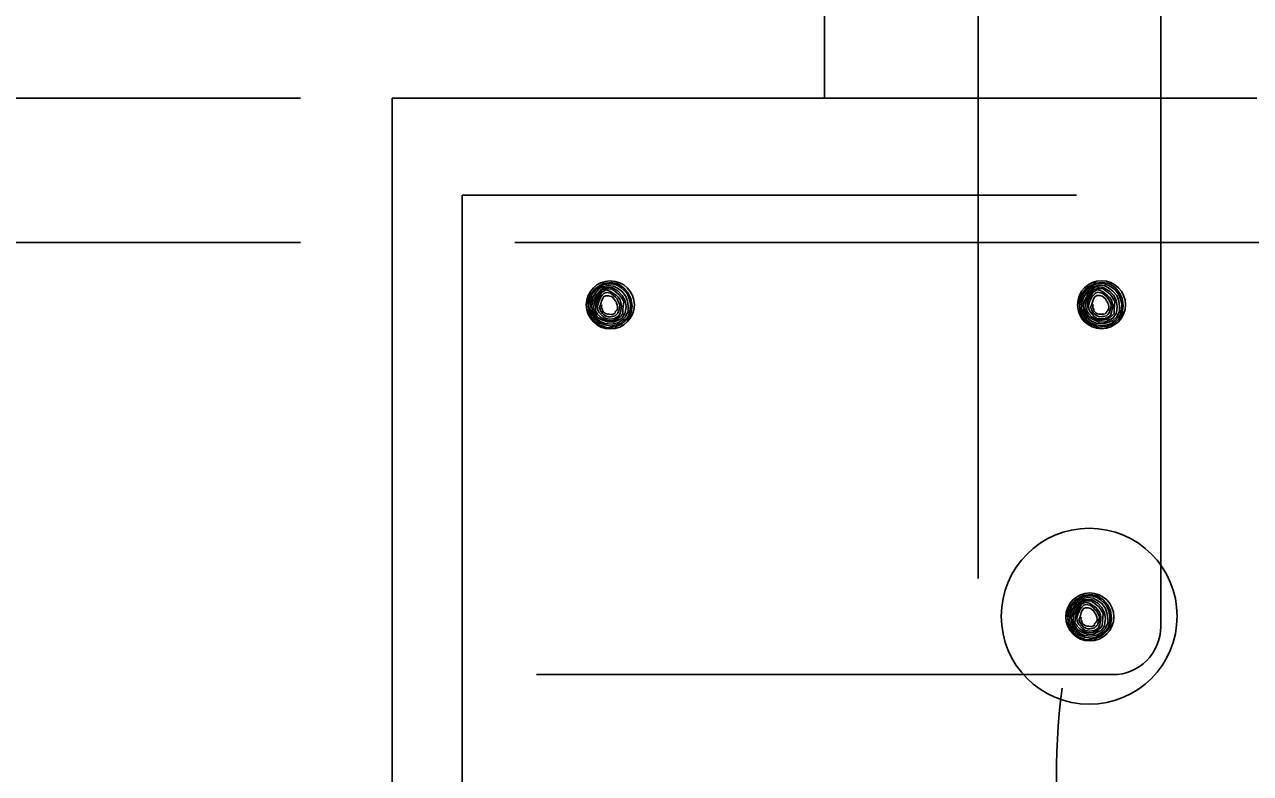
# Model space of a CAD drawing. Extents: x -0.08 to 2.83, y -0.03 to 1.92.
# Drawn here: x 1.2929 to 1.3799, y 0.3296 to 0.3827 of the extents above; entities that cross this region are included whole.
import ezdxf

# ---------------------------------------------------------------- set-up
doc = ezdxf.new("R2010")
doc.units = 0
for name, color, linetype in [('50', 7, 'Continuous'), ('51', 7, 'Continuous'), ('55', 7, 'Continuous')]:
    doc.layers.add(name, color=color, linetype=linetype)

msp = doc.modelspace()

# ---------------------------------------------------------------- linework, layer by layer
at = {"layer": '50'}
for p, q in [((1.34968, 0.377517), (1.34968, 0.729062)), ((1.31902, 0.377517), (1.34968, 0.377517)), ((1.31902, 0.21401), (1.31902, 0.377517)), ((1.380333, 0.377517), (1.34968, 0.377517))]:
    msp.add_line(p, q, dxfattribs=at)
at = {"layer": '51'}
for p, q in [((1.373525, 0.469722), (1.373525, 0.340046)), ((1.360579, 0.4673), (1.360579, 0.343452)), ((1.32397, 0.225036), (1.32397, 0.370637)), ((1.367556, 0.370637), (1.32397, 0.370637)), ((1.327716, 0.367297), (1.478725, 0.367297)), ((1.370116, 0.336644), (1.32924, 0.336644))]:
    msp.add_line(p, q, dxfattribs=at)
for points in [[(1.332862, 0.362884), (1.333029, 0.363564), (1.333449, 0.364052), (1.33401, 0.364377), (1.334571, 0.364453), (1.335031, 0.364361), (1.335421, 0.364082), (1.335762, 0.363698), (1.335949, 0.363317), (1.336025, 0.36277), (1.335949, 0.362258), (1.33573, 0.361871), (1.335323, 0.361523), (1.334847, 0.361296), (1.334243, 0.361244), (1.333712, 0.361444), (1.333338, 0.361707), (1.333108, 0.362038), (1.332957, 0.362415), (1.332924, 0.362802), (1.333029, 0.36319), (1.333184, 0.36359), (1.333463, 0.363944), (1.333735, 0.364164), (1.333991, 0.364308), (1.334247, 0.364325), (1.334637, 0.364361), (1.334962, 0.364272), (1.335247, 0.364082), (1.335467, 0.363892), (1.335694, 0.363616), (1.335835, 0.363265), (1.335913, 0.362884), (1.335897, 0.36255), (1.335808, 0.362146), (1.335674, 0.361923), (1.335421, 0.361736), (1.335195, 0.361549), (1.334893, 0.361444), (1.334555, 0.361352), (1.334099, 0.361444), (1.333709, 0.361602), (1.333407, 0.361818), (1.333148, 0.362232), (1.333033, 0.362602), (1.333095, 0.363019), (1.333233, 0.363399), (1.333463, 0.363751), (1.333679, 0.364), (1.333965, 0.364164), (1.334348, 0.364246), (1.334719, 0.364193), (1.334985, 0.364052), (1.3353, 0.363839), (1.335572, 0.363511), (1.33571, 0.36316), (1.335762, 0.362747), (1.335756, 0.362415), (1.335572, 0.362012), (1.3353, 0.361766), (1.334998, 0.361602), (1.334571, 0.361497), (1.334115, 0.361549), (1.333774, 0.361684), (1.333515, 0.3619), (1.333312, 0.362176), (1.3332, 0.362445), (1.33318, 0.362802), (1.333256, 0.363071), (1.333384, 0.363373), (1.333515, 0.36359), (1.333755, 0.363892), (1.334017, 0.364082), (1.334358, 0.364108), (1.334644, 0.364082), (1.33505, 0.363839), (1.335323, 0.363537), (1.335529, 0.36316), (1.335605, 0.362747), (1.335559, 0.362445), (1.33552, 0.362232), (1.3353, 0.3619), (1.335083, 0.361795), (1.334696, 0.361628), (1.334283, 0.361651), (1.333882, 0.361795), (1.333584, 0.361976), (1.333384, 0.362287), (1.333295, 0.362586), (1.333338, 0.362937), (1.333515, 0.363347), (1.333692, 0.363669), (1.333882, 0.363921), (1.334211, 0.364026), (1.334348, 0.364), (1.334591, 0.363974), (1.334795, 0.363839), (1.335093, 0.36359), (1.335218, 0.363452), (1.335346, 0.363265), (1.335434, 0.363071)], [(1.367705, 0.362884), (1.367862, 0.363564), (1.368285, 0.364082), (1.368853, 0.364413), (1.369417, 0.364453), (1.36987, 0.364377), (1.370264, 0.364108), (1.370605, 0.363721), (1.370798, 0.363347), (1.370861, 0.362802), (1.370798, 0.362258), (1.370566, 0.361871), (1.370169, 0.361523), (1.36969, 0.361326), (1.369083, 0.361273), (1.368558, 0.361467), (1.36818, 0.361736), (1.367944, 0.362038), (1.367803, 0.362445), (1.36777, 0.362802), (1.367862, 0.363212), (1.368026, 0.36359), (1.368302, 0.363974), (1.368574, 0.364164), (1.36883, 0.364308), (1.369089, 0.364361), (1.36947, 0.364377), (1.369795, 0.364272), (1.370093, 0.364082), (1.370303, 0.363921), (1.370539, 0.363616), (1.370674, 0.363265), (1.370756, 0.362884), (1.370743, 0.36255), (1.370644, 0.362146), (1.37051, 0.361959), (1.370264, 0.361736), (1.370041, 0.361549), (1.369736, 0.361444), (1.369394, 0.361388), (1.368938, 0.361444), (1.368554, 0.361602), (1.368249, 0.361818), (1.36799, 0.362232), (1.367879, 0.362638), (1.367931, 0.363042), (1.368075, 0.363426), (1.368302, 0.363773), (1.368518, 0.364026), (1.368807, 0.364164), (1.369191, 0.364272), (1.369558, 0.364216), (1.369824, 0.364082), (1.370136, 0.363839), (1.370415, 0.363537), (1.370552, 0.36316), (1.370605, 0.362747), (1.370592, 0.362415), (1.370415, 0.362012), (1.370136, 0.361766), (1.36984, 0.361628), (1.369417, 0.361523), (1.368958, 0.361575), (1.368613, 0.361707), (1.368354, 0.361923), (1.368151, 0.362176), (1.368043, 0.362474), (1.36802, 0.362832), (1.368095, 0.363094), (1.368226, 0.363373), (1.368354, 0.363616), (1.368587, 0.363921), (1.36886, 0.364108), (1.369204, 0.364138), (1.369486, 0.364082), (1.369893, 0.363839), (1.370169, 0.363564), (1.370369, 0.36319), (1.370441, 0.36277), (1.370405, 0.362474), (1.370356, 0.362258), (1.370136, 0.361923), (1.369926, 0.361795), (1.369542, 0.361628), (1.369115, 0.361651), (1.368725, 0.361818), (1.36843, 0.362012), (1.368226, 0.362287), (1.368134, 0.362602), (1.36818, 0.362966), (1.368354, 0.363373), (1.368535, 0.363669), (1.368725, 0.363921), (1.369056, 0.364026), (1.369191, 0.364026), (1.369434, 0.364), (1.369637, 0.363869), (1.369939, 0.363616), (1.37006, 0.363452), (1.370182, 0.363265), (1.37028, 0.363071)], [(1.335434, 0.363071), (1.335382, 0.36255), (1.335369, 0.362232), (1.335198, 0.362038), (1.334975, 0.361871), (1.33469, 0.361766), (1.334358, 0.361736), (1.334043, 0.361818), (1.333774, 0.362012), (1.333584, 0.362202), (1.333436, 0.362445), (1.333463, 0.362858), (1.333568, 0.363212), (1.333712, 0.363485), (1.333892, 0.363773), (1.334188, 0.363921), (1.334509, 0.363816), (1.334663, 0.363698), (1.334893, 0.363564), (1.335031, 0.363399), (1.335182, 0.363212), (1.335234, 0.363019), (1.33527, 0.362802), (1.335247, 0.362638), (1.335198, 0.36231), (1.335146, 0.362176), (1.335093, 0.36209), (1.334906, 0.361959), (1.334781, 0.3619), (1.334637, 0.361871), (1.33444, 0.361848), (1.334319, 0.361871), (1.334155, 0.3619), (1.333991, 0.362012), (1.333679, 0.36234), (1.333584, 0.36255), (1.333568, 0.362802), (1.333636, 0.363042), (1.333709, 0.363212), (1.333807, 0.363426), (1.333912, 0.363564), (1.334043, 0.363698), (1.334211, 0.363751), (1.334493, 0.363698), (1.334571, 0.363646), (1.334719, 0.363537), (1.334847, 0.363399), (1.334962, 0.363294), (1.335014, 0.36316), (1.335093, 0.363042), (1.335146, 0.362911), (1.335165, 0.362832), (1.335142, 0.362665), (1.335119, 0.36255), (1.335083, 0.362445), (1.335014, 0.362287), (1.334923, 0.362176), (1.334824, 0.36209), (1.334637, 0.362038), (1.334493, 0.362012), (1.334335, 0.362012), (1.334194, 0.362067), (1.334033, 0.362146), (1.333912, 0.362287), (1.333814, 0.362415), (1.333761, 0.362533), (1.333709, 0.362665), (1.333774, 0.362802), (1.333814, 0.362966), (1.333882, 0.36319), (1.333958, 0.363317), (1.334033, 0.363452), (1.334168, 0.363511), (1.334358, 0.363511), (1.334539, 0.363452), (1.334611, 0.363426), (1.334755, 0.363265), (1.33484, 0.36316), (1.334893, 0.363071), (1.334932, 0.362989), (1.334975, 0.362858), (1.334998, 0.362717), (1.334998, 0.362638), (1.334985, 0.36255), (1.334923, 0.362474), (1.334847, 0.362392), (1.334824, 0.36234), (1.334795, 0.362258), (1.334742, 0.362232), (1.334644, 0.362176), (1.334562, 0.362176), (1.334414, 0.362202), (1.334306, 0.362202), (1.334194, 0.362232), (1.334099, 0.362287), (1.33401, 0.36234), (1.333958, 0.362415), (1.333932, 0.362533), (1.333869, 0.362665), (1.33386, 0.362747), (1.333892, 0.362858)], [(1.37028, 0.363071), (1.370228, 0.362586), (1.370211, 0.362258), (1.370044, 0.362067), (1.369818, 0.361871), (1.369532, 0.361795), (1.369204, 0.361766), (1.368886, 0.361848), (1.368613, 0.362012), (1.36843, 0.362232), (1.368279, 0.362445), (1.368302, 0.362858), (1.36841, 0.363242), (1.368558, 0.363485), (1.368738, 0.363773), (1.36903, 0.363944), (1.369352, 0.363839), (1.369503, 0.363721), (1.369736, 0.363564), (1.36987, 0.363399), (1.370024, 0.363212), (1.370077, 0.363019), (1.370116, 0.362832), (1.370093, 0.362638), (1.370044, 0.36234), (1.369991, 0.362176), (1.369939, 0.36209), (1.369742, 0.361976), (1.369624, 0.361923), (1.36947, 0.361871), (1.369286, 0.361871), (1.369161, 0.361871), (1.368991, 0.3619), (1.36883, 0.362012), (1.368518, 0.362363), (1.36843, 0.36255), (1.36841, 0.362832), (1.368482, 0.363071), (1.368554, 0.363212), (1.36864, 0.363426), (1.368755, 0.363564), (1.368886, 0.363698), (1.369056, 0.363773), (1.369339, 0.363698), (1.369417, 0.363669), (1.369558, 0.363564), (1.36969, 0.363426), (1.369795, 0.363294), (1.36986, 0.36319), (1.369939, 0.363071), (1.369991, 0.362937), (1.370001, 0.362832), (1.369978, 0.362665), (1.369965, 0.362586), (1.369926, 0.362445), (1.36986, 0.36231), (1.369762, 0.362176), (1.369667, 0.36209), (1.36947, 0.362038), (1.369339, 0.362038), (1.369181, 0.362012), (1.369033, 0.362067), (1.368876, 0.362176), (1.368755, 0.362287), (1.368659, 0.362415), (1.368607, 0.36255), (1.368554, 0.362694), (1.368613, 0.362832), (1.368659, 0.362989), (1.368725, 0.36319), (1.368791, 0.363347), (1.368876, 0.363452), (1.36901, 0.363537), (1.369204, 0.363537), (1.369381, 0.363485), (1.36945, 0.363426), (1.369601, 0.363294), (1.369676, 0.36316), (1.369736, 0.363094), (1.369768, 0.362989), (1.369818, 0.362884), (1.36984, 0.362747), (1.36984, 0.362638), (1.369824, 0.362586), (1.369762, 0.362474), (1.36969, 0.362392), (1.369667, 0.36234), (1.369637, 0.362287), (1.369585, 0.362232), (1.369486, 0.362202), (1.369404, 0.362202), (1.36926, 0.362202), (1.369142, 0.362202), (1.369033, 0.362232), (1.368938, 0.362287), (1.368853, 0.362363), (1.368791, 0.362445), (1.368768, 0.36255), (1.368715, 0.362665), (1.368702, 0.36277), (1.368738, 0.362884)], [(1.366868, 0.340752), (1.367035, 0.341431), (1.367452, 0.341923), (1.36802, 0.342251), (1.368587, 0.34233), (1.369033, 0.342225), (1.369434, 0.341953), (1.369768, 0.341572), (1.369965, 0.341191), (1.370041, 0.340647), (1.369965, 0.340125), (1.369736, 0.339748), (1.369339, 0.339394), (1.36886, 0.339174), (1.368249, 0.339121), (1.367728, 0.339312), (1.367344, 0.339577), (1.367121, 0.339905), (1.366966, 0.340286), (1.36694, 0.340673), (1.367035, 0.34106), (1.367199, 0.341467), (1.367468, 0.341818), (1.367751, 0.342041), (1.368, 0.342169), (1.368259, 0.342199), (1.36864, 0.342225), (1.368974, 0.342146), (1.36926, 0.341953), (1.36947, 0.341762), (1.369709, 0.34149), (1.36984, 0.341139), (1.369926, 0.340752), (1.369913, 0.340427), (1.369818, 0.34002), (1.369676, 0.3398), (1.369434, 0.339604), (1.369204, 0.339417), (1.368905, 0.339312), (1.368558, 0.339226), (1.368111, 0.339312), (1.367715, 0.339469), (1.367416, 0.339695), (1.36716, 0.340102), (1.367045, 0.34048), (1.367104, 0.340893), (1.367239, 0.341273), (1.367468, 0.341625), (1.367692, 0.341871), (1.36797, 0.342041), (1.368354, 0.342117), (1.368725, 0.342067), (1.368991, 0.341923), (1.369312, 0.34171), (1.369585, 0.341378), (1.369713, 0.341027), (1.369768, 0.340617), (1.369762, 0.340286), (1.369585, 0.339886), (1.369312, 0.33964), (1.36901, 0.339469), (1.368587, 0.339364), (1.368128, 0.339417), (1.367783, 0.339551), (1.367524, 0.339774), (1.367318, 0.340046), (1.367213, 0.340319), (1.367183, 0.340673), (1.367265, 0.340945), (1.367386, 0.341244), (1.367524, 0.341467), (1.367757, 0.341762), (1.368026, 0.341953), (1.368377, 0.341976), (1.368659, 0.341953), (1.369063, 0.34171), (1.369339, 0.341415), (1.369542, 0.341027), (1.369611, 0.340617), (1.369565, 0.340319), (1.369532, 0.340102), (1.369312, 0.339774), (1.369089, 0.339669), (1.368715, 0.339499), (1.368285, 0.339525), (1.367892, 0.339669), (1.3676, 0.339853), (1.367386, 0.340155), (1.367311, 0.340453), (1.367344, 0.340804), (1.367524, 0.341218), (1.367705, 0.341546), (1.367892, 0.341792), (1.368226, 0.341897), (1.368354, 0.341871), (1.368607, 0.341844), (1.368807, 0.34171), (1.369109, 0.341467), (1.369234, 0.341326), (1.369352, 0.341139), (1.36945, 0.340945)], [(1.36945, 0.340945), (1.369394, 0.340427), (1.369381, 0.340102), (1.369214, 0.339905), (1.368981, 0.339748), (1.368702, 0.33964), (1.368377, 0.339604), (1.368059, 0.339695), (1.367783, 0.339886), (1.3676, 0.340073), (1.367442, 0.340319), (1.367468, 0.340726), (1.36758, 0.34108), (1.367728, 0.341352), (1.367908, 0.341651), (1.368194, 0.341792), (1.368518, 0.341687), (1.368669, 0.341572), (1.368905, 0.341431), (1.369033, 0.341273), (1.369191, 0.34108), (1.369243, 0.340893), (1.369286, 0.340673), (1.36926, 0.340512), (1.369214, 0.340178), (1.369161, 0.340046), (1.369109, 0.339968), (1.368919, 0.33983), (1.368791, 0.339774), (1.36864, 0.339748), (1.368453, 0.339722), (1.368331, 0.339748), (1.368167, 0.339774), (1.368, 0.339886), (1.367692, 0.340214), (1.3676, 0.340427), (1.36758, 0.340673), (1.367652, 0.340919), (1.367715, 0.34108), (1.36781, 0.341296), (1.367918, 0.341431), (1.368059, 0.341572), (1.368226, 0.341625), (1.368505, 0.341572), (1.368587, 0.34152), (1.368725, 0.341415), (1.36886, 0.341273), (1.368974, 0.341165), (1.36903, 0.341027), (1.369109, 0.340919), (1.369161, 0.340785), (1.369181, 0.340699), (1.369142, 0.340535), (1.369135, 0.340427), (1.369089, 0.340319), (1.36903, 0.340155), (1.368928, 0.340046), (1.36883, 0.339968), (1.36864, 0.339905), (1.368505, 0.339886), (1.368344, 0.339886), (1.368203, 0.339938), (1.368043, 0.34002), (1.367918, 0.340155), (1.367826, 0.340286), (1.36777, 0.340401), (1.367715, 0.340535), (1.367783, 0.340673), (1.367826, 0.34084), (1.367892, 0.34106), (1.367961, 0.341191), (1.368043, 0.341326), (1.36818, 0.341378), (1.368377, 0.341378), (1.368554, 0.341326), (1.368613, 0.341296), (1.368768, 0.341139), (1.368853, 0.341027), (1.368905, 0.340945), (1.368938, 0.34086), (1.368981, 0.340726), (1.36901, 0.340588), (1.36901, 0.340512), (1.368991, 0.340427), (1.368928, 0.340348), (1.36886, 0.340266), (1.36883, 0.340214), (1.368807, 0.340125), (1.368755, 0.340102), (1.368659, 0.340046), (1.368574, 0.340046), (1.36843, 0.340073), (1.368312, 0.340073), (1.368203, 0.340102), (1.368111, 0.340155), (1.36802, 0.340214), (1.367961, 0.340286), (1.367931, 0.340401), (1.367879, 0.340535), (1.367862, 0.340617), (1.367908, 0.340726)]]:
    msp.add_lwpolyline(points, dxfattribs=at)
for centre in [(1.334485, 0.362863), (1.369326, 0.362877), (1.368495, 0.340735)]:
    msp.add_circle(centre, 0.001703, dxfattribs=at)
msp.add_arc((1.370121, 0.340049), 0.003406, 270, 0, dxfattribs=at)
at = {"layer": '55'}
for p, q in [((1.31251, 0.377517), (1.204154, 0.377517)), ((1.31251, 0.367297), (1.235461, 0.367297))]:
    msp.add_line(p, q, dxfattribs=at)
msp.add_circle((1.368452, 0.340785), 0.006235, dxfattribs=at)
msp.add_ellipse((1.459793, 0.329379), major_axis=(-0.093664, 0), ratio=0.730812, start_param=6.190866, end_param=7.862329, dxfattribs=at)

doc.saveas('drawing.dxf')
